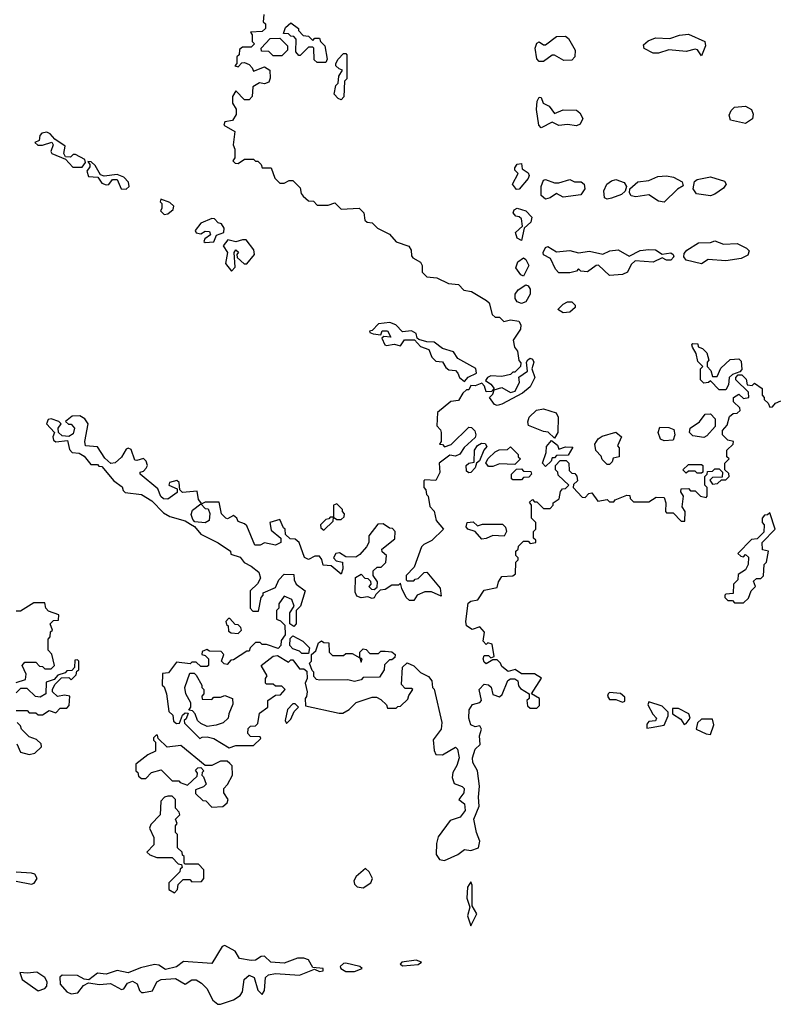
# Model space of a CAD drawing. Extents: x 2386423 to 2568864, y 578392 to 761999.
# Tile 277 of 454: x 2464991 to 2468453, y 731422 to 735904. Entities that reach past the tile are written whole.
import ezdxf

# ---------------------------------------------------------------- set-up
doc = ezdxf.new("R2010")
doc.units = 0

msp = doc.modelspace()

# ---------------------------------------------------------------- linework, layer by layer
at = {"layer": '0CON05XD'}
for points in [[(2466101.7, 735928.3), (2466100, 735895), (2466110, 735885), (2466110, 735865), (2466095, 735850), (2466041.7, 735848.3), (2466050, 735835), (2466050, 735805), (2466060, 735795), (2466045, 735780), (2466005, 735780), (2465991.7, 735768.3), (2465990, 735745), (2465980, 735735), (2465980, 735705), (2465970, 735695), (2465985, 735690), (2466001.7, 735708.3), (2466015, 735710), (2466035, 735700), (2466050, 735685), (2466055, 735670), (2466105, 735690), (2466130, 735675), (2466131.7, 735638.3), (2466125, 735620), (2466105, 735612.5), (2466083, 735617), (2466051.7, 735598.3), (2466050, 735555), (2466035, 735540), (2466015, 735540), (2465975, 735580), (2465960, 735555), (2465960, 735525), (2465977, 735497), (2465977, 735473), (2465960, 735445), (2465925, 735440), (2465920, 735425), (2465970, 735395), (2465962.5, 735335), (2465970, 735315), (2465970, 735275), (2465961.7, 735261.7), (2465971.7, 735251.7), (2465985, 735250), (2466015, 735270), (2466055, 735270), (2466065, 735260), (2466075, 735260), (2466090, 735245), (2466095, 735230), (2466135, 735230), (2466153, 735183), (2466175, 735160), (2466195, 735160), (2466217, 735173), (2466235, 735172.5), (2466268.3, 735138.3), (2466273, 735113), (2466281.7, 735101.7), (2466305, 735080), (2466328.3, 735078.3), (2466345, 735060), (2466395, 735060), (2466425, 735070), (2466455, 735042.5), (2466537, 735047), (2466557.5, 735025), (2466561.7, 734991.7), (2466573, 734983), (2466595, 734980), (2466620, 734955), (2466675, 734927.5), (2466705, 734892.5), (2466763, 734873), (2466772.5, 734855), (2466775, 734830), (2466780.7, 734820.7), (2466815, 734800), (2466822.5, 734785), (2466822.5, 734755), (2466843.9, 734733.9), (2466889.3, 734729.3), (2466943, 734703), (2466988.3, 734698.3), (2467013, 734673), (2467047, 734667), (2467116.4, 734626.4), (2467127.5, 734615), (2467141.7, 734561.7), (2467155, 734550), (2467175, 734550), (2467195, 734530), (2467225, 734537.5), (2467262.5, 734532.5), (2467272.5, 734515), (2467270, 734495), (2467237.5, 734445), (2467243, 734413), (2467257.5, 734395), (2467263, 734353), (2467271.7, 734341.7), (2467270, 734325), (2467245, 734300), (2467235, 734300), (2467225, 734290), (2467185, 734280), (2467135, 734282.5), (2467120, 734275), (2467111.7, 734261.7), (2467135.9, 734245.9), (2467150, 734225), (2467138.3, 734211.7), (2467115, 734210), (2467106.7, 734236.7), (2467095, 734250), (2467065, 734237.5), (2467045, 734240), (2467035, 734220), (2467025, 734220), (2467007.5, 734205), (2466988.3, 734171.7), (2466953, 734167), (2466893, 734117), (2466890, 734055), (2466907, 734037), (2466910, 734025), (2466910, 733985), (2466901.7, 733971.7), (2466915, 733970), (2466925, 733960), (2466955, 733970), (2467035, 734050), (2467048.3, 734048.3), (2467063, 734033), (2467067.5, 734015), (2467065, 734003.3), (2467013.5, 733956.5), (2466995, 733926.9), (2466975, 733917.5), (2466948.3, 733921.7), (2466900, 733885), (2466903, 733843), (2466885, 733807.5), (2466835, 733810), (2466830, 733805), (2466830, 733775), (2466840, 733765), (2466843, 733743), (2466850, 733735), (2466858.3, 733688.3), (2466877, 733667), (2466886.7, 733625), (2466920, 733585), (2466866.7, 733533.3), (2466830, 733515)], [(2466385, 735710), (2466345, 735710), (2466331.7, 735721.7), (2466330, 735775), (2466325, 735780), (2466305, 735780), (2466268.3, 735741.7), (2466261.7, 735741.7), (2466248.3, 735758.3), (2466250, 735815), (2466238.3, 735828.3), (2466225, 735830), (2466215, 735840), (2466191.7, 735841.7), (2466201.7, 735868.3), (2466225, 735890), (2466260, 735865), (2466260, 735855), (2466281.7, 735831.7), (2466305, 735830), (2466325, 735810), (2466335, 735820), (2466355, 735820), (2466360, 735805), (2466380, 735785), (2466390, 735725), (2466385, 735710)], [(2468095, 735740), (2468076.7, 735766.7), (2468065, 735770), (2468025, 735760), (2467945, 735766.7), (2467898.3, 735751.7), (2467875, 735752), (2467834, 735774), (2467830.7, 735789.3), (2467851.1, 735808.9), (2467885, 735821.4), (2467950.7, 735819.3), (2467995, 735834), (2468035, 735838.8), (2468110, 735805), (2468112.5, 735785), (2468095, 735740)], [(2466185, 735740), (2466145, 735740), (2466125, 735760), (2466091.7, 735761.7), (2466090, 735775), (2466131.7, 735818.3), (2466175, 735820), (2466210, 735785), (2466210, 735765), (2466185, 735740)], [(2467375, 735713.8), (2467355, 735714), (2467345, 735726.7), (2467337.8, 735775), (2467345, 735798), (2467355, 735803.8), (2467375, 735790), (2467385, 735790), (2467435, 735827.5), (2467475, 735830), (2467489.5, 735819.5), (2467520, 735765), (2467517.5, 735735), (2467505, 735720), (2467468.3, 735718.3), (2467425, 735742.5), (2467415, 735742.5), (2467375, 735713.8)], [(2466455, 735540), (2466440, 735545), (2466422.5, 735565), (2466430, 735605), (2466440, 735615), (2466443, 735647), (2466460, 735675), (2466445, 735680), (2466430, 735695), (2466430, 735705), (2466440, 735725), (2466465, 735750), (2466475, 735750), (2466480, 735745), (2466480, 735635), (2466470, 735625), (2466467, 735553), (2466455, 735540)], [(2467365, 735412.5), (2467353.9, 735423.9), (2467343.4, 735495), (2467345.8, 735534.2), (2467355, 735551.2), (2467365, 735550), (2467374, 735525), (2467400.8, 735510.8), (2467425, 735477.5), (2467465, 735493.8), (2467525, 735493.3), (2467540.5, 735480.5), (2467553.8, 735455), (2467541.7, 735428.3), (2467525, 735421.2), (2467485, 735428), (2467445, 735423.3), (2467415, 735437.5), (2467365, 735412.5)], [(2468295, 735432.5), (2468227, 735447), (2468220.7, 735469.3), (2468229.3, 735490.7), (2468243.9, 735506.1), (2468295, 735510), (2468322.5, 735495), (2468330, 735475), (2468327, 735453), (2468295, 735432.5)], [(2465232.5, 735232.5), (2465275, 735233.3), (2465290, 735255), (2465288.3, 735268.3), (2465245, 735290), (2465235, 735290), (2465221.7, 735278.3), (2465200, 735280), (2465192.5, 735295), (2465198.3, 735328.3), (2465150.7, 735360.7), (2465130, 735385), (2465115, 735392.5), (2465091.7, 735388.3), (2465083, 735377), (2465080, 735355), (2465060, 735345), (2465073.6, 735333.6), (2465095, 735332.5), (2465136.7, 735346.7), (2465143.3, 735335), (2465132.5, 735305), (2465137.5, 735295), (2465200, 735270), (2465232.5, 735232.5)], [(2465475, 735133.3), (2465490, 735145), (2465486.7, 735165), (2465465, 735187.5), (2465435, 735200), (2465375, 735192.5), (2465358.3, 735198.3), (2465335, 735240), (2465317, 735257), (2465301.7, 735258.3), (2465310, 735245), (2465310, 735235), (2465296.7, 735215), (2465305, 735190), (2465347.5, 735187.5), (2465365, 735160), (2465385, 735152.5), (2465396.4, 735153.6), (2465413.3, 735176.7), (2465435, 735177.5), (2465452.5, 735135), (2465475, 735133.3)], [(2467251.7, 735131.7), (2467233.8, 735155), (2467260, 735205), (2467245, 735220), (2467245, 735230), (2467255, 735247.5), (2467275, 735250), (2467277.5, 735225), (2467305, 735206.9), (2467309.5, 735195), (2467305, 735180.8), (2467265, 735133.3), (2467251.7, 735131.7)], [(2467385, 735088), (2467364.6, 735104.6), (2467364.6, 735145.4), (2467375, 735173.8), (2467385, 735176.2), (2467425, 735162.5), (2467445, 735162.5), (2467495, 735176.7), (2467517, 735167), (2467546.4, 735166.4), (2467560, 735155), (2467563.3, 735135), (2467545, 735106.7), (2467465, 735096.2), (2467435, 735113.3), (2467405, 735093.8), (2467385, 735088)], [(2467665, 735087.5), (2467653, 735093), (2467650, 735125), (2467664, 735156), (2467685, 735171.2), (2467705, 735176.2), (2467743, 735163), (2467752.5, 735145), (2467746.7, 735123.3), (2467730.7, 735109.3), (2467685, 735092.5), (2467665, 735087.5)], [(2467925, 735073.3), (2467898.3, 735078.3), (2467855, 735107.5), (2467795, 735098.8), (2467775, 735103.3), (2467767, 735117), (2467767.5, 735135), (2467804.1, 735165.9), (2467855, 735172.5), (2467895, 735190), (2467935, 735193.8), (2467967.7, 735187.7), (2468006.4, 735166.4), (2468011.7, 735148.3), (2467985, 735132.5), (2467925, 735073.3)], [(2468135, 735103.3), (2468072.3, 735112.3), (2468056.2, 735135), (2468062.3, 735167.7), (2468075, 735176.2), (2468135, 735188.8), (2468199.3, 735169.3), (2468206.7, 735155), (2468195, 735137.5), (2468155, 735110), (2468135, 735103.3)], [(2465648.3, 735018.3), (2465665, 735020), (2465689.3, 735040.7), (2465692.5, 735055), (2465675, 735072.5), (2465633, 735087), (2465630, 735075), (2465637.5, 735067.5), (2465637.5, 735045), (2465632.5, 735035), (2465648.3, 735018.3)], [(2467275, 734900), (2467255, 734910), (2467247.5, 734935), (2467280, 734965), (2467275, 734997.5), (2467265, 735007.5), (2467249.3, 735009.3), (2467236.7, 735025), (2467241.2, 735038.8), (2467255, 735046.7), (2467295, 735034), (2467321.8, 735005), (2467317.4, 734982.6), (2467287.5, 734955), (2467275, 734900)], [(2465835, 734890), (2465875, 734893.3), (2465887, 734923), (2465920, 734935), (2465922.5, 734955), (2465910, 734975), (2465895, 734980), (2465878.3, 734998.3), (2465865, 735000), (2465815, 734977.5), (2465790, 734945), (2465795, 734933.8), (2465815, 734930), (2465835, 734942.5), (2465855, 734940), (2465860, 734925), (2465833.6, 734906.4), (2465830, 734895), (2465835, 734890)], [(2465955, 734760), (2465971.7, 734778.3), (2465967.5, 734845), (2465975, 734857.5), (2465986.4, 734846.4), (2465980, 734835), (2465981.7, 734821.7), (2466013, 734793), (2466025, 734792.5), (2466060, 734835), (2466057, 734857), (2466021.7, 734901.7), (2466005, 734902.5), (2465975, 734892.5), (2465938.3, 734901.7), (2465917.5, 734875), (2465937.5, 734845), (2465927.5, 734795), (2465955, 734760)], [(2468095, 734793.3), (2468025, 734810), (2468013.3, 734825), (2468015, 734840), (2468027.5, 734855), (2468080.7, 734889.3), (2468135, 734890), (2468155, 734897.5), (2468195, 734883.3), (2468256.1, 734886.1), (2468300, 734865), (2468311.7, 734851.7), (2468305, 734832.5), (2468275, 734816.7), (2468205, 734806.7), (2468125, 734812.5), (2468095, 734793.3)], [(2467675, 734740), (2467625, 734786.7), (2467615, 734786.2), (2467575, 734756.7), (2467545, 734760), (2467535, 734770), (2467525, 734760), (2467495, 734752.5), (2467445, 734752.5), (2467429.3, 734769.3), (2467406.7, 734816.7), (2467375, 734833.8), (2467374.4, 734845), (2467385, 734866.7), (2467395, 734872.5), (2467435, 734847.5), (2467495, 734853.3), (2467535, 734842.5), (2467585, 734851.2), (2467645, 734837.5), (2467677.7, 734852.3), (2467715, 734856.2), (2467765, 734827.5), (2467815, 734853.3), (2467855, 734858.8), (2467885, 734856.7), (2467915, 734837.5), (2467955, 734843.3), (2467966.1, 734836.1), (2467968.8, 734825), (2467955, 734810), (2467935, 734810), (2467915, 734820), (2467875, 734800), (2467793, 734807), (2467775, 734790), (2467757.5, 734755), (2467735, 734743.8), (2467675, 734740)], [(2467285, 734737.5), (2467272.3, 734742.3), (2467248.8, 734775), (2467258, 734802), (2467285, 734820), (2467295, 734812.5), (2467308.6, 734785), (2467285, 734737.5)], [(2467275, 734612.5), (2467255, 734620), (2467246.7, 734635), (2467246.7, 734655), (2467260, 734675), (2467295, 734697.5), (2467305, 734693.3), (2467315, 734677.5), (2467314.2, 734655), (2467295, 734620), (2467275, 734612.5)], [(2467465, 734570), (2467440, 734585), (2467465, 734610), (2467485, 734620), (2467505, 734620), (2467520, 734605), (2467520, 734595), (2467495, 734572.5), (2467465, 734570)], [(2467015, 734257.5), (2467032.7, 734277.3), (2467070, 734295), (2467067, 734317), (2466985, 734362.5), (2466965, 734392.5), (2466915, 734407.5), (2466877, 734437), (2466845, 734437.5), (2466808.3, 734448.3), (2466800, 734455), (2466796.4, 734476.4), (2466775, 734487.5), (2466733, 734483), (2466702.5, 734515), (2466676.4, 734526.4), (2466625, 734520), (2466595, 734490), (2466583, 734487), (2466585, 734480), (2466600, 734475), (2466635, 734470), (2466641.7, 734488.3), (2466665, 734487.5), (2466680, 734460), (2466648.3, 734461.7), (2466640, 734455), (2466652.5, 734425), (2466660.7, 734420.7), (2466695, 734427.5), (2466725, 734420), (2466743, 734447), (2466787.5, 734447.5), (2466815, 734417.5), (2466853, 734403), (2466867.5, 734367.5), (2466885, 734350), (2466915, 734346.7), (2466930.7, 734320.7), (2466945, 734310), (2466975, 734307.5), (2466986.1, 734296.1), (2466993.3, 734275), (2467015, 734257.5)], [(2468205, 734220), (2468175, 734220), (2468135, 734260), (2468127, 734253), (2468105, 734250), (2468090, 734265), (2468090, 734315), (2468100, 734325), (2468078.3, 734348.3), (2468070, 734385), (2468053, 734413), (2468050, 734425), (2468055, 734430), (2468078.3, 734428.3), (2468080, 734415), (2468098.3, 734408.3), (2468118.3, 734388.3), (2468127.5, 734355), (2468120, 734345), (2468120, 734325), (2468137, 734307), (2468145, 734280), (2468165, 734280), (2468181.7, 734318.3), (2468225, 734357.5), (2468265, 734360), (2468275, 734350), (2468277.5, 734312.5), (2468268.3, 734301.7), (2468235, 734290), (2468220, 734275), (2468217, 734243), (2468205, 734220)], [(2467165, 734147.5), (2467153, 734153), (2467130, 734185), (2467145, 734200), (2467150, 734220), (2467185, 734230), (2467225, 734206.7), (2467246.7, 734213.3), (2467266.1, 734253.9), (2467262.5, 734277.5), (2467302.5, 734305), (2467297.5, 734345), (2467303.3, 734356.7), (2467315, 734363.3), (2467325, 734358.8), (2467332, 734345), (2467322.5, 734315), (2467335.6, 734275), (2467315, 734232.5), (2467280, 734205), (2467185, 734153.8), (2467165, 734147.5)], [(2467701.7, 733718.3), (2467755, 733740), (2467768.3, 733738.3), (2467770, 733725), (2467785, 733710), (2467855, 733710), (2467888.3, 733731.7), (2467925, 733730), (2467932.5, 733705), (2467930, 733665), (2467935, 733660), (2467965, 733660), (2468001.7, 733621.7), (2468018.3, 733621.7), (2468020, 733665), (2468007, 733687), (2468012.5, 733735), (2468000, 733755), (2468001.7, 733768.3), (2468035, 733770), (2468045, 733760), (2468065, 733760), (2468090, 733735), (2468115, 733730), (2468120, 733735), (2468120, 733775), (2468110, 733785), (2468110, 733825), (2468120, 733835), (2468121.7, 733848.3), (2468145, 733850), (2468155, 733860), (2468175, 733860), (2468190, 733845), (2468188.3, 733821.7), (2468145, 733820), (2468131.7, 733808.3), (2468145, 733790), (2468167, 733793), (2468185, 733810), (2468205, 733810), (2468220, 733825), (2468218.3, 733838.3), (2468200, 733855), (2468200, 733885), (2468220, 733905), (2468210, 733915), (2468210, 733945), (2468238.3, 733971.7), (2468240, 733985), (2468215, 733990), (2468190, 734015), (2468190, 734035), (2468211.7, 734058.3), (2468221.7, 734098.3), (2468238.3, 734111.7), (2468257, 734113), (2468270, 734125), (2468268.3, 734138.3), (2468240, 734165), (2468240, 734185), (2468265, 734200), (2468285, 734180), (2468310, 734185), (2468308.3, 734208.3), (2468250, 734265), (2468250, 734275), (2468261.7, 734288.3), (2468278.3, 734288.3), (2468298.3, 734268.3), (2468301.7, 734241.7), (2468325, 734240), (2468335, 734250), (2468370, 734225), (2468370, 734195), (2468380, 734185), (2468380, 734175), (2468398.3, 734158.3), (2468405, 734140), (2468418.3, 734141.7), (2468431.7, 734158.3), (2468455, 734170)], [(2467425, 734000), (2467397, 734027), (2467375, 734030), (2467306.7, 734056.7), (2467303.9, 734073.9), (2467310.5, 734095), (2467343.7, 734126.4), (2467375, 734132.3), (2467433.3, 734115), (2467442.5, 734095), (2467440, 734025), (2467425, 734000)], [(2466830, 733515), (2466820, 733505), (2466787, 733413), (2466750, 733375), (2466750, 733355), (2466755, 733350), (2466785, 733350), (2466791.7, 733358.3), (2466805, 733360), (2466831.7, 733388.3), (2466845, 733390), (2466905, 733316.7), (2466910, 733280), (2466865, 733300), (2466835, 733300), (2466800, 733285), (2466785, 733260), (2466765, 733260), (2466750, 733275), (2466730, 733315), (2466725, 733340), (2466715, 733330), (2466685, 733330), (2466655, 733310), (2466631.7, 733308.3), (2466611.7, 733288.3), (2466605, 733272.5), (2466595, 733270), (2466575, 733277.5), (2466545, 733272.5), (2466525, 733280), (2466518.3, 733298.3), (2466520, 733365), (2466545, 733380), (2466561.7, 733361.7), (2466575, 733360), (2466588.3, 733348.3), (2466590, 733335), (2466580, 733325), (2466591.7, 733311.7), (2466605, 733310), (2466618.3, 733321.7), (2466620, 733345), (2466600, 733375), (2466600, 733395), (2466618.3, 733411.7), (2466637, 733413), (2466657, 733433), (2466660, 733465), (2466641.7, 733481.7), (2466640, 733495), (2466698.3, 733541.7), (2466700, 733575), (2466688.3, 733588.3), (2466675, 733590), (2466645, 733610), (2466621.7, 733608.3), (2466580, 733555), (2466580, 733525), (2466570, 733505), (2466540, 733470), (2466521.7, 733458.3), (2466475, 733460), (2466447, 733477), (2466430, 733475), (2466420, 733455), (2466431.7, 733441.7), (2466460, 733435), (2466462.5, 733405), (2466455, 733380), (2466408.3, 733418.3), (2466371.7, 733421.7), (2466367, 733447), (2466355, 733462.5), (2466335, 733462.5), (2466305, 733447.5), (2466287, 733457), (2466262.5, 733525), (2466245, 733540), (2466221.7, 733541.7), (2466201.7, 733561.7), (2466200, 733585), (2466191.7, 733591.7), (2466175, 733630), (2466130, 733615), (2466135, 733580), (2466180, 733545), (2466180, 733525), (2466155, 733512.5), (2466105, 733522.5), (2466085, 733512), (2466062, 733512), (2466025, 733600), (2466015, 733610), (2465985, 733620), (2465980, 733635), (2465965, 733647.5), (2465937.5, 733632.5), (2465930, 733635), (2465910, 733655), (2465898.3, 733708.3), (2465835, 733707.5), (2465820, 733700), (2465805, 733720), (2465798.3, 733758.3), (2465731.7, 733751.7), (2465720, 733765), (2465717, 733797), (2465707, 733807), (2465673, 733797), (2465670, 733785), (2465708.3, 733768.3), (2465708.3, 733751.7), (2465665, 733721.2), (2465645, 733723.3), (2465634.2, 733734.2), (2465619.3, 733769.3), (2465540, 733835), (2465540, 733845), (2465555, 733850), (2465567, 733863), (2465572.5, 733875), (2465567.5, 733895), (2465555, 733907.5), (2465525, 733897.5), (2465515, 733900), (2465498.3, 733948.3), (2465485, 733953.3), (2465475, 733950), (2465455, 733912.5), (2465425, 733886.7), (2465406.4, 733883.6), (2465378.3, 733908.3), (2465345, 733960), (2465290, 733965), (2465287.5, 733985), (2465303.3, 734065), (2465287.7, 734087.7), (2465265, 734101.2), (2465230.5, 734099.5), (2465200, 734075), (2465213, 734063), (2465225, 734062.5), (2465240, 734045), (2465235, 734020), (2465215, 734007.5), (2465185, 734010), (2465167.5, 734025), (2465166.7, 734045), (2465180, 734065), (2465170, 734075), (2465135, 734087.5), (2465120, 734085), (2465112.5, 734065), (2465150, 734025), (2465142.5, 734005), (2465145, 733990), (2465155, 733982.5), (2465208.3, 733988.3), (2465218.3, 733948.3), (2465230, 733935), (2465261.7, 733931.7), (2465285, 733917.5), (2465315, 733880), (2465345, 733880), (2465351.7, 733871.7), (2465365, 733870), (2465420, 733805), (2465458.3, 733778.3), (2465461.7, 733761.7), (2465471.7, 733751.7), (2465545, 733742.5), (2465592.5, 733715), (2465645, 733660), (2465675, 733642.5), (2465745, 733622.5), (2465768.8, 733608.8), (2465786.7, 733596.7), (2465815, 733562.5), (2465895, 733522.5), (2465950, 733485), (2465951.7, 733471.7), (2465995, 733457.5), (2466013.6, 733433.6), (2466045, 733417.5), (2466079.3, 733389.3), (2466087, 733363), (2466073, 733337), (2466040, 733305), (2466040, 733225), (2466051.7, 733211.7), (2466078.3, 733211.7), (2466090, 733275), (2466100, 733285), (2466100, 733295), (2466155, 733320), (2466170, 733355), (2466195, 733380), (2466238.3, 733378.3), (2466240, 733355), (2466250, 733335), (2466290, 733305), (2466270, 733235), (2466250, 733215), (2466250, 733155), (2466238.3, 733141.7), (2466220, 733155), (2466220, 733205), (2466240, 733235), (2466230, 733265), (2466195, 733280), (2466170, 733245), (2466170, 733225), (2466160, 733215), (2466160, 733175), (2466178.3, 733168.3), (2466198.3, 733148.3), (2466200, 733105), (2466181.7, 733078.3), (2466180, 733055), (2466168.3, 733041.7), (2466115, 733060), (2466095, 733060), (2466085, 733070), (2466065, 733070), (2466040, 733045), (2466035, 733030), (2466025, 733030), (2465965, 732990), (2465951.7, 732988.3), (2465935, 732970), (2465921.7, 732971.7), (2465910, 732985), (2465920, 733015), (2465908.3, 733028.3), (2465855, 733030), (2465842.5, 733037.5), (2465821.7, 733028.3), (2465820, 733015), (2465835, 733010), (2465850, 732995), (2465850, 732965), (2465845, 732960), (2465815, 732960), (2465795, 732980), (2465775, 732980), (2465767.5, 732972.5), (2465705, 732980), (2465668.3, 732931.7), (2465641.7, 732928.3), (2465640, 732875), (2465648.3, 732868.3), (2465660, 732835), (2465670, 732755), (2465688.3, 732738.3), (2465691.7, 732711.7), (2465705, 732700), (2465718.3, 732701.7), (2465731.7, 732738.3), (2465745, 732750), (2465758.3, 732748.3), (2465748.3, 732721.7), (2465740, 732715), (2465741.7, 732701.7), (2465811.7, 732631.7), (2465821.7, 732638.3), (2465845, 732640), (2465875, 732632.5), (2465945, 732590), (2465975, 732600), (2466055, 732600), (2466088.3, 732631.7), (2466085, 732640), (2466041.7, 732641.7), (2466030, 732655), (2466031.7, 732678.3), (2466041.7, 732688.3), (2466065, 732690), (2466075, 732700), (2466083, 732747), (2466120, 732775), (2466120, 732805), (2466155, 732830), (2466178.3, 732831.7), (2466200, 732855), (2466185, 732870), (2466155, 732870), (2466145, 732880), (2466115, 732880), (2466110, 732885), (2466110, 732905), (2466117, 732917), (2466090, 732965), (2466145, 733007.5), (2466165, 733010), (2466215, 732980), (2466225, 732990), (2466235, 732990), (2466265, 732950), (2466285, 732950), (2466298.3, 732938.3), (2466300, 732905), (2466290, 732885), (2466300, 732845), (2466297, 732823), (2466290, 732815), (2466291.7, 732781.7), (2466445, 732747.5), (2466461.7, 732748.3), (2466490, 732765), (2466523, 732797), (2466595, 732820), (2466615, 732820), (2466635, 732810), (2466660, 732785), (2466665, 732770), (2466705, 732770), (2466711.7, 732778.3), (2466725, 732780), (2466758.3, 732811.7), (2466761.7, 732828.3), (2466780, 732855), (2466775, 732860), (2466745, 732860), (2466728.3, 732878.3), (2466733, 732957), (2466755, 732977.5), (2466785, 732962.5), (2466815, 732933.3), (2466852.5, 732915), (2466867.5, 732895), (2466870, 732865), (2466877, 732857), (2466912.5, 732705), (2466910, 732675), (2466873, 732627), (2466878.3, 732578.3), (2466885, 732560), (2466915, 732557.5), (2466975, 732592.5), (2466983.3, 732583.3), (2466992, 732545), (2466981.2, 732508.8), (2466962.5, 732477.5), (2466960, 732455), (2466968.3, 732428.3), (2467005, 732414.3), (2467014.3, 732405), (2467012.5, 732385), (2466990, 732355), (2467015.5, 732335.5), (2467018.1, 732305), (2466996.2, 732275), (2466950.5, 732259.5), (2466896.2, 732185), (2466888, 732155), (2466886.7, 732105), (2466901.7, 732081.7), (2466925, 732076.7), (2466985, 732104.2), (2467015, 732127.5), (2467045, 732122.9), (2467078.8, 732135), (2467085.8, 732165.8), (2467070, 732205), (2467058.6, 732265), (2467082, 732325), (2467078.8, 732365), (2467083.8, 732415), (2467075.6, 732485), (2467053.4, 732523.4), (2467051.8, 732545), (2467065, 732583.8), (2467086.7, 732605), (2467083.3, 732645), (2467092.5, 732675), (2467085, 732690), (2467064.1, 732685.9), (2467044.1, 732694.1), (2467034.7, 732725), (2467037.7, 732762.3), (2467052.5, 732787.5), (2467085, 732796.2), (2467093.8, 732805), (2467082.5, 732855), (2467105, 732880), (2467125, 732876.7), (2467136.4, 732866.4), (2467145, 732832.5), (2467175, 732822.5), (2467187, 732833), (2467213.6, 732896.4), (2467225, 732903.3), (2467245, 732903.8), (2467258.8, 732895), (2467262, 732872), (2467270.5, 732860.5), (2467310, 732835), (2467310, 732815), (2467300, 732805), (2467301.7, 732781.7), (2467315, 732770), (2467345, 732770), (2467357.5, 732782.5), (2467357.5, 732815), (2467320, 732835), (2467366.7, 732906.7), (2467335, 732927.5), (2467275, 732927.5), (2467246.4, 732946.4), (2467215, 732937.5), (2467185, 732960), (2467180, 732975), (2467165, 732990), (2467145, 732990), (2467115, 732972.5), (2467105, 732980), (2467100, 732995), (2467105, 733010), (2467125, 733010), (2467135, 733000), (2467150, 733005), (2467141.7, 733061.7), (2467122.5, 733067.5), (2467115, 733060), (2467100, 733075), (2467106.4, 733116.4), (2467085, 733140), (2467051.2, 733128.8), (2467025.5, 733145), (2467021.5, 733165), (2467032.3, 733247.7), (2467045, 733256.9), (2467077.1, 733262.9), (2467105, 733307.5), (2467165, 733320), (2467170, 733345), (2467185, 733370), (2467235, 733372.5), (2467248.3, 733381.7), (2467250, 733435), (2467260, 733445), (2467260, 733455), (2467250, 733465), (2467250, 733485), (2467260, 733495), (2467261.7, 733508.3), (2467285, 733530), (2467305, 733530), (2467315, 733520), (2467340, 733525), (2467340, 733535), (2467330, 733545), (2467330, 733575), (2467340, 733585), (2467340, 733615), (2467320, 733635), (2467320, 733695), (2467311.7, 733708.3), (2467325, 733720), (2467335, 733710), (2467345, 733710), (2467375, 733680), (2467405, 733680), (2467420, 733695), (2467420, 733705), (2467446.7, 733723.3), (2467453, 733757), (2467461.7, 733768.3), (2467475, 733770), (2467490, 733785), (2467441.7, 733831.7), (2467440, 733845), (2467430, 733855), (2467430, 733875), (2467451.7, 733898.3), (2467478.3, 733898.3), (2467490, 733885), (2467491.7, 733851.7), (2467505, 733840), (2467518.3, 733838.3), (2467527, 733827), (2467530, 733805), (2467511.7, 733788.3), (2467510, 733775), (2467551.7, 733731.7), (2467565, 733730), (2467581.7, 733748.3), (2467595, 733750), (2467622.5, 733712.5), (2467665, 733720), (2467675, 733710), (2467695, 733710), (2467701.7, 733718.3)], [(2468105, 734002.5), (2468055, 734010), (2468040, 734025), (2468042.5, 734045), (2468085.9, 734074.1), (2468111.7, 734108.3), (2468135, 734110), (2468157, 734087), (2468157, 734053), (2468119.3, 734010.7), (2468105, 734002.5)], [(2467925, 733986.7), (2467907.5, 733995), (2467897.5, 734025), (2467905, 734050), (2467945, 734047.5), (2467968.3, 734038.3), (2467972.5, 734015), (2467965, 733990), (2467925, 733986.7)], [(2467675, 733880), (2467665, 733880), (2467641.7, 733901.7), (2467638.3, 733918.3), (2467613, 733943), (2467608.3, 733971.7), (2467623.6, 733996.4), (2467641.7, 734008.3), (2467705, 734027.5), (2467730, 734005), (2467712.5, 733965), (2467720, 733955), (2467720, 733915), (2467691.7, 733908.3), (2467688.3, 733891.7), (2467675, 733880)], [(2467035, 733841.4), (2467025, 733849.2), (2467023.1, 733875), (2467035, 733885.5), (2467059.3, 733890.7), (2467060.5, 733945), (2467074.5, 733965.5), (2467093.8, 733976.2), (2467110, 733975), (2467117.7, 733962.3), (2467104.2, 733945), (2467083.6, 733896.4), (2467070, 733885), (2467064, 733865), (2467045, 733843.8), (2467035, 733841.4)], [(2467145, 733870), (2467125, 733870), (2467113, 733887), (2467123.6, 733906.4), (2467155, 733936.7), (2467174, 733946), (2467211.7, 733948.3), (2467225, 733960), (2467260, 733925), (2467260, 733915), (2467270, 733905), (2467245, 733880), (2467175, 733882.5), (2467145, 733870)], [(2467385, 733870), (2467370, 733885), (2467387.5, 733935), (2467388.3, 733961.7), (2467411.7, 733988.3), (2467438.3, 733968.3), (2467445, 733950), (2467475, 733960), (2467508.3, 733958.3), (2467488.3, 733921.7), (2467435, 733920), (2467425, 733910), (2467415, 733910), (2467410, 733895), (2467385, 733870)], [(2468095, 733840), (2468075, 733840), (2468065, 733850), (2468035, 733850), (2468025, 733840), (2468010, 733855), (2468035, 733880), (2468095, 733880), (2468100, 733875), (2468100, 733845), (2468095, 733840)], [(2467275, 733810), (2467235, 733810), (2467230, 733815), (2467230, 733835), (2467251.7, 733858.3), (2467275, 733860), (2467285, 733850), (2467318.3, 733848.3), (2467320, 733835), (2467308.3, 733821.7), (2467285, 733820), (2467275, 733810)], [(2465835, 733613.8), (2465788.8, 733618.8), (2465778.8, 733628.8), (2465771.7, 733651.7), (2465778.3, 733671.7), (2465815, 733700), (2465835, 733680), (2465848.3, 733678.3), (2465856.7, 733656.7), (2465853.3, 733625), (2465835, 733613.8)], [(2466375, 733580), (2466418.3, 733621.7), (2466420, 733640), (2466435, 733630), (2466455, 733630), (2466468.3, 733641.7), (2466470, 733655), (2466460, 733665), (2466460, 733675), (2466435, 733700), (2466420, 733695), (2466420, 733640), (2466405, 733640), (2466398.3, 733631.7), (2466385, 733630), (2466360, 733605), (2466361.7, 733591.7), (2466375, 733580)], [(2468285, 733250), (2468308.3, 733271.7), (2468320, 733305), (2468340, 733325), (2468331.7, 733348.3), (2468345, 733360), (2468365, 733360), (2468377, 733373), (2468380, 733425), (2468390, 733435), (2468400, 733485), (2468371.7, 733491.7), (2468370, 733525), (2468430, 733585), (2468405, 733660), (2468395, 733650), (2468381.7, 733648.3), (2468370, 733635), (2468370, 733615), (2468380, 733605), (2468378.3, 733571.7), (2468348.3, 733541.7), (2468321.7, 733538.3), (2468260, 733475), (2468273, 733463), (2468285, 733460), (2468295, 733470), (2468308.3, 733458.3), (2468307.5, 733425), (2468295, 733400), (2468261.7, 733378.3), (2468260, 733355), (2468240, 733335), (2468238.3, 733291.7), (2468205, 733290), (2468200, 733285), (2468200, 733275), (2468215, 733260), (2468235, 733260), (2468245, 733250), (2468285, 733250)], [(2467095, 733540), (2467064.3, 733574.3), (2467031.1, 733585), (2467023.6, 733596.4), (2467028.6, 733615), (2467055, 733619.2), (2467075, 733600), (2467098.3, 733608.3), (2467188.8, 733608.8), (2467202.5, 733595), (2467207.5, 733575), (2467196.4, 733553.6), (2467145, 733556.7), (2467115, 733543.3), (2467095, 733540)], [(2464975, 732887.5), (2465018.3, 732901.7), (2465020, 732925), (2465002.5, 732965), (2465015, 732980), (2465065, 732980), (2465081.7, 732961.7), (2465095, 732960), (2465105, 732950), (2465135, 732950), (2465150, 732965), (2465137, 733017), (2465120, 733035), (2465120, 733085), (2465130, 733095), (2465131.7, 733118.3), (2465140, 733125), (2465130, 733155), (2465145, 733170), (2465168.3, 733171.7), (2465170, 733195), (2465121.7, 733211.7), (2465110, 733225), (2465105, 733250), (2465055, 733250), (2464995, 733212.5), (2464975, 733212.5)], [(2465985, 733110), (2466000, 733125), (2465998.3, 733138.3), (2465985, 733150), (2465971.7, 733151.7), (2465948.3, 733178.3), (2465941.7, 733178.3), (2465930, 733165), (2465931.7, 733151.7), (2465940, 733145), (2465941.7, 733121.7), (2465953, 733113), (2465985, 733110)], [(2466305, 733020), (2466275, 733020), (2466265, 733030), (2466235, 733040), (2466220, 733055), (2466221.7, 733088.3), (2466235, 733100), (2466280, 733075), (2466310, 733045), (2466305, 733020)], [(2466515, 732892.5), (2466485, 732900), (2466355, 732897.5), (2466341.7, 732901.7), (2466330, 732915), (2466330, 732935), (2466321.7, 732941.7), (2466310, 732975), (2466320, 732985), (2466320, 733015), (2466338.3, 733031.7), (2466351.7, 733068.3), (2466365, 733077.5), (2466375, 733070), (2466398.3, 733068.3), (2466400, 733025), (2466415, 733010), (2466465, 733010), (2466475, 733020), (2466505, 733020), (2466540, 733000), (2466545, 732980), (2466550, 732995), (2466540, 733000), (2466540, 733025), (2466555, 733040), (2466568.3, 733038.3), (2466585, 733020), (2466625, 733020), (2466635, 733030), (2466655, 733030), (2466685, 733027.5), (2466700, 733015), (2466698.3, 733001.7), (2466685, 732990), (2466675, 732990), (2466651.7, 732968.3), (2466650, 732945), (2466628.3, 732911.7), (2466555, 732910), (2466545, 732900), (2466515, 732892.5)], [(2464975, 732760), (2465025, 732760), (2465035, 732750), (2465065, 732750), (2465075, 732740), (2465095, 732740), (2465125, 732760), (2465155, 732750), (2465175, 732770), (2465205, 732770), (2465217, 732783), (2465220, 732825), (2465195, 732830), (2465163, 732823), (2465140, 732845), (2465140, 732855), (2465151.7, 732878.3), (2465181.7, 732908.3), (2465215, 732910), (2465225, 732900), (2465248.3, 732921.7), (2465251.7, 732938.3), (2465260, 732945), (2465260, 732985), (2465255, 732990), (2465241.7, 732988.3), (2465240, 732955), (2465228.3, 732941.7), (2465205, 732940), (2465198.3, 732931.7), (2465165, 732920), (2465148.3, 732901.7), (2465111.7, 732888.3), (2465110, 732835), (2465085, 732820), (2465063, 732823), (2465025, 732860), (2464995, 732860), (2464975, 732840)], [(2465845, 732687.5), (2465815, 732700), (2465800, 732715), (2465790, 732745), (2465778.3, 732758.3), (2465761.7, 732761.7), (2465770, 732775), (2465770, 732795), (2465747.5, 732835), (2465742.5, 732865), (2465765, 732930), (2465785, 732930), (2465795, 732920), (2465820, 732875), (2465820, 732865), (2465830, 732855), (2465830, 732835), (2465820, 732825), (2465821.7, 732811.7), (2465865, 732810), (2465875, 732820), (2465905, 732820), (2465925, 732827.5), (2465960, 732815), (2465961.7, 732788.3), (2465942.5, 732745), (2465940, 732725), (2465917, 732703), (2465885, 732692.5), (2465845, 732687.5)], [(2467735, 732797.5), (2467745, 732802.5), (2467745, 732820), (2467725, 732837.5), (2467675, 732842.5), (2467670, 732835), (2467666.7, 732825), (2467675, 732810), (2467705, 732810), (2467735, 732797.5)], [(2466205, 732700), (2466225, 732720), (2466240, 732755), (2466260, 732775), (2466245, 732790), (2466235, 732790), (2466210, 732765), (2466200, 732715), (2466205, 732700)], [(2467845, 732680), (2467865, 732682.5), (2467925, 732692.5), (2467942, 732735), (2467943, 732753), (2467915, 732780), (2467855, 732800), (2467850, 732785), (2467872.5, 732742.5), (2467890, 732725), (2467885, 732712.5), (2467855, 732710), (2467845, 732697.5), (2467845, 732680)], [(2468015, 732696.7), (2468025, 732700), (2468043.3, 732725), (2468037.5, 732745), (2467989.3, 732769.3), (2467961.7, 732768.3), (2467962.5, 732745), (2467999.7, 732719.7), (2468015, 732696.7)], [(2464978.3, 732608.3), (2464995, 732570), (2465035, 732560), (2465060, 732565), (2465090, 732595), (2465088.3, 732608.3), (2465068.3, 732628.3), (2465035, 732640), (2465000, 732675), (2464995, 732690), (2464980, 732705)], [(2468135, 732650), (2468150, 732695), (2468145, 732720), (2468095, 732720), (2468076.4, 732703.6), (2468070, 732675), (2468115, 732653.3), (2468135, 732650)], [(2465865, 732320), (2465915, 732322.5), (2465935, 732340), (2465940, 732355), (2465920, 732385), (2465920, 732405), (2465937, 732423), (2465960, 732465), (2465957.5, 732507.5), (2465948.3, 732518.3), (2465935, 732530), (2465905, 732530), (2465865, 732510), (2465835, 732510), (2465725, 732600), (2465663, 732593), (2465621.7, 732631.7), (2465618.3, 732648.3), (2465611.7, 732648.3), (2465600, 732635), (2465600, 732625), (2465610, 732615), (2465610, 732575), (2465575, 732557.5), (2465520, 732515), (2465520, 732485), (2465528.3, 732478.3), (2465531.7, 732461.7), (2465545, 732450), (2465565, 732450), (2465591.7, 732478.3), (2465635, 732490), (2465685, 732440), (2465715, 732440), (2465721.7, 732431.7), (2465755, 732420), (2465798.3, 732461.7), (2465800, 732475), (2465791.7, 732488.3), (2465801.7, 732498.3), (2465815, 732500), (2465830, 732485), (2465821.7, 732478.3), (2465820, 732465), (2465828.3, 732458.3), (2465840, 732425), (2465828.3, 732411.7), (2465791.7, 732398.3), (2465791.7, 732381.7), (2465825, 732350), (2465838.3, 732348.3), (2465865, 732320)], [(2465695, 731930), (2465710, 731945), (2465711.7, 731968.3), (2465735, 731990), (2465765, 731990), (2465775, 731980), (2465818.3, 731981.7), (2465830, 731995), (2465830, 732035), (2465805, 732060), (2465745, 732060), (2465740, 732065), (2465740, 732095), (2465731.7, 732101.7), (2465730, 732115), (2465710, 732135), (2465710, 732195), (2465700, 732205), (2465700, 732235), (2465707.5, 732245), (2465700, 732265), (2465720, 732285), (2465717, 732297), (2465700, 732315), (2465700, 732355), (2465685, 732370), (2465665, 732370), (2465650, 732365), (2465633, 732347), (2465630, 732285), (2465588.3, 732241.7), (2465582.5, 732225), (2465601.7, 732181.7), (2465601.7, 732148.3), (2465570, 732115), (2465583, 732103), (2465615, 732090), (2465685, 732090), (2465711.7, 732061.7), (2465728.3, 732058.3), (2465730, 732045), (2465721.7, 732038.3), (2465720, 732025), (2465670, 731975), (2465670, 731945), (2465695, 731930)], [(2466555, 731953.3), (2466590, 731975), (2466597.5, 731995), (2466582.5, 732025), (2466565, 732040), (2466522.5, 732005), (2466512.5, 731985), (2466515, 731970), (2466527, 731957), (2466555, 731953.3)], [(2464975, 731982.5), (2465045, 731970), (2465056.4, 731973.6), (2465070, 731995), (2465060, 732015), (2465045, 732020), (2464975, 732023.3)], [(2467045, 731780), (2467071.2, 731835), (2467050, 731870), (2467051.2, 731965), (2467045, 731980), (2467030, 731955), (2467026, 731905), (2467040, 731865), (2467029.2, 731825), (2467045, 731780)], [(2465905, 731422.5), (2465965, 731442.5), (2465995, 731462.5), (2466005, 731480), (2466012.7, 731535), (2466035, 731554.6), (2466058.2, 731545), (2466075, 731487.5), (2466095, 731467.5), (2466106, 731485), (2466109.4, 731545), (2466123.5, 731556.5), (2466155, 731562.4), (2466265, 731555.7), (2466333, 731583), (2466355, 731572), (2466372.5, 731575), (2466372.5, 731585), (2466325, 731590), (2466306, 731625), (2466285, 731633.1), (2466255, 731632.5), (2466195, 731609.4), (2466134.4, 731614.4), (2466105, 731641.2), (2466090.5, 731639.5), (2466065, 731624), (2466045, 731622), (2465991.7, 731631.7), (2465972.5, 731665), (2465925, 731690), (2465912.5, 731685), (2465865, 731607.5), (2465737, 731617), (2465705, 731593.3), (2465655, 731581.2), (2465625, 731600), (2465605, 731603.3), (2465541.2, 731588.8), (2465485, 731566.2), (2465435, 731576.7), (2465385, 731560), (2465345, 731563.8), (2465305.8, 731534.2), (2465285, 731536.9), (2465255, 731554.3), (2465184.2, 731555.8), (2465174.5, 731545.5), (2465174.7, 731514.7), (2465205, 731479.2), (2465225, 731470), (2465255.6, 731474.4), (2465281.8, 731508.2), (2465305, 731520), (2465355, 731513.1), (2465405, 731517.5), (2465455, 731490), (2465465, 731493.3), (2465481.9, 731518.1), (2465505, 731527.5), (2465525.3, 731515.3), (2465535.8, 731485.8), (2465545, 731476.7), (2465555, 731476.7), (2465596.2, 731483.8), (2465615.5, 731524.5), (2465634.5, 731535.5), (2465700.5, 731540.5), (2465745, 731513.8), (2465775, 731533.5), (2465795, 731533.5), (2465819.3, 731519.3), (2465842.5, 731495), (2465870.7, 731440.7), (2465893, 731423), (2465905, 731422.5)], [(2466735, 731597.5), (2466805, 731604), (2466820, 731615), (2466795, 731623.3), (2466730, 731615), (2466722.5, 731605), (2466735, 731597.5)], [(2466515, 731571.2), (2466550, 731585), (2466540, 731595), (2466475, 731610), (2466465, 731608.8), (2466450, 731595), (2466452.5, 731585), (2466475, 731571.2), (2466515, 731571.2)], [(2465075, 731484.2), (2465105, 731494.4), (2465114.4, 731505), (2465115.5, 731525), (2465105, 731544), (2465069.2, 731569.2), (2465025, 731564.2), (2464992.3, 731567.7), (2465003.1, 731535), (2465075, 731484.2)]]:
    msp.add_lwpolyline(points, dxfattribs=at)

doc.saveas('drawing.dxf')
